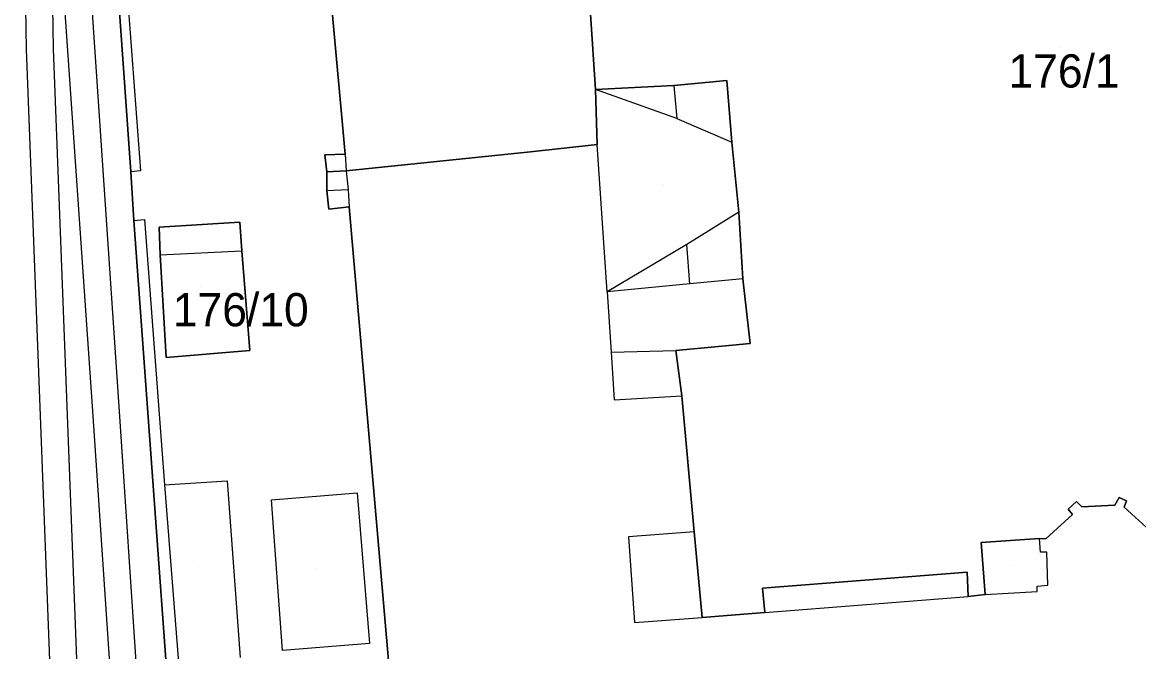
# Model space of a CAD drawing. Extents: x -263423 to -261326, y -1240067 to -1237864.
# Drawn here: x -263033.7 to -262966.5, y -1239908.8 to -1239871 of the extents above; entities that cross this region are included whole.
import ezdxf

# ---------------------------------------------------------------- set-up
doc = ezdxf.new("R2010")
doc.units = 0
for name, color, linetype in [('body_kn', 7, 'Continuous'), ('kladpar_druhypozemkov', 7, 'Continuous'), ('kladpar_hranice', 7, 'Continuous'), ('kladpar_parcelnecisla', 7, 'Continuous'), ('kladpar_plochy', 7, 'Continuous'), ('tarchy_linie', 7, 'Continuous'), ('zappar_hrandruhpozemk', 7, 'Continuous')]:
    doc.layers.add(name, color=color, linetype=linetype)

msp = doc.modelspace()

# ---------------------------------------------------------------- linework, layer by layer
at = {"layer": 'body_kn'}
for p, q in [((-263033.47, -1239872.58), (-263033.47, -1239872.58)), ((-263031.82, -1239872.55), (-263031.82, -1239872.55)), ((-262994.48, -1239874.77), (-262994.48, -1239874.77)), ((-262994.48, -1239874.77), (-262994.48, -1239874.77)), ((-262991.29, -1239874.47), (-262991.29, -1239874.47)), ((-262999.2, -1239875.01), (-262999.2, -1239875.01)), ((-262994.3, -1239876.75), (-262994.3, -1239876.75)), ((-262990.99, -1239878.17), (-262990.99, -1239878.17)), ((-263015.48, -1239878.94), (-263015.48, -1239878.94)), ((-263014.27, -1239878.89), (-263014.27, -1239878.89)), ((-263014.27, -1239878.89), (-263014.27, -1239878.89)), ((-263003.11, -1239878.75), (-263003.11, -1239878.75)), ((-262999.09, -1239878.32), (-262999.09, -1239878.32)), ((-263027.16, -1239879.97), (-263027.16, -1239879.97)), ((-263026.59, -1239879.91), (-263026.59, -1239879.91)), ((-263015.36, -1239879.96), (-263015.36, -1239879.96)), ((-263014.21, -1239879.91), (-263014.21, -1239879.91)), ((-263014.21, -1239879.91), (-263014.21, -1239879.91)), ((-263015.36, -1239881.11), (-263015.36, -1239881.11)), ((-263014.09, -1239881.05), (-263014.09, -1239881.05)), ((-263014.09, -1239881.05), (-263014.09, -1239881.05)), ((-263015.24, -1239882.2), (-263015.24, -1239882.2)), ((-263014.03, -1239882.07), (-263014.03, -1239882.07)), ((-263026.98, -1239882.9), (-263026.98, -1239882.9)), ((-263026.98, -1239882.9), (-263026.98, -1239882.9)), ((-263026.34, -1239882.84), (-263026.34, -1239882.84)), ((-263020.6, -1239883), (-263020.6, -1239883)), ((-263020.6, -1239883), (-263020.6, -1239883)), ((-262990.56, -1239882.38), (-262990.56, -1239882.38)), ((-262990.56, -1239882.38), (-262990.56, -1239882.38)), ((-263025.45, -1239883.29), (-263025.45, -1239883.29)), ((-262993.69, -1239884.34), (-262993.69, -1239884.34)), ((-263025.4, -1239884.95), (-263025.4, -1239884.95)), ((-263025.4, -1239884.95), (-263025.4, -1239884.95)), ((-263020.48, -1239884.72), (-263020.48, -1239884.72)), ((-262993.51, -1239886.7), (-262993.51, -1239886.7)), ((-262993.51, -1239886.7), (-262993.51, -1239886.7)), ((-262990.32, -1239886.4), (-262990.32, -1239886.4)), ((-262990.32, -1239886.4), (-262990.32, -1239886.4)), ((-262998.49, -1239887.18), (-262998.49, -1239887.18)), ((-262998.49, -1239887.18), (-262998.49, -1239887.18)), ((-262989.89, -1239890.29), (-262989.89, -1239890.29)), ((-263020, -1239890.72), (-263020, -1239890.72)), ((-262998.25, -1239890.82), (-262998.25, -1239890.82)), ((-262994.36, -1239890.71), (-262994.36, -1239890.71)), ((-263025.04, -1239891.14), (-263025.04, -1239891.14)), ((-262998.07, -1239893.69), (-262998.07, -1239893.69)), ((-262993.99, -1239893.45), (-262993.99, -1239893.45)), ((-263029.46, -1239894.37), (-263029.46, -1239894.37)), ((-263027.86, -1239894.38), (-263027.86, -1239894.38)), ((-263025.14, -1239898.79), (-263025.14, -1239898.79)), ((-263025.14, -1239898.79), (-263025.14, -1239898.79)), ((-263021.37, -1239898.55), (-263021.37, -1239898.55)), ((-263018.7, -1239899.71), (-263018.7, -1239899.71)), ((-263018.7, -1239899.71), (-263018.7, -1239899.71)), ((-263013.53, -1239899.29), (-263013.53, -1239899.29)), ((-262967.67, -1239899.57), (-262967.67, -1239899.57)), ((-262967.23, -1239899.76), (-262967.23, -1239899.76)), ((-262970.74, -1239900.26), (-262970.74, -1239900.26)), ((-262970.23, -1239899.81), (-262970.23, -1239899.81)), ((-262969.91, -1239900.13), (-262969.91, -1239900.13)), ((-262967.93, -1239900.02), (-262967.93, -1239900.02)), ((-262967.93, -1239900.02), (-262967.93, -1239900.02)), ((-262967.36, -1239900.15), (-262967.36, -1239900.15)), ((-262970.48, -1239900.58), (-262970.48, -1239900.58)), ((-262993.26, -1239901.62), (-262993.26, -1239901.62)), ((-262993.26, -1239901.62), (-262993.26, -1239901.62)), ((-262997.21, -1239901.92), (-262997.21, -1239901.92)), ((-262975.98, -1239902.27), (-262975.98, -1239902.27)), ((-262972.47, -1239902.03), (-262972.47, -1239902.03)), ((-262972.08, -1239902.04), (-262972.08, -1239902.04)), ((-262972.41, -1239902.86), (-262972.41, -1239902.86)), ((-262972.02, -1239902.86), (-262972.02, -1239902.86)), ((-262976.81, -1239904.05), (-262976.81, -1239904.05)), ((-262989.13, -1239905.01), (-262989.13, -1239905.01)), ((-262972.61, -1239904.9), (-262972.61, -1239904.9)), ((-262971.97, -1239904.84), (-262971.97, -1239904.84)), ((-262976.76, -1239905.52), (-262976.76, -1239905.52)), ((-262975.73, -1239905.4), (-262975.73, -1239905.4)), ((-262975.73, -1239905.4), (-262975.73, -1239905.4)), ((-262972.61, -1239905.22), (-262972.61, -1239905.22)), ((-262989, -1239906.48), (-262989, -1239906.48)), ((-262989, -1239906.48), (-262989, -1239906.48)), ((-262996.85, -1239907.08), (-262996.85, -1239907.08)), ((-262992.77, -1239906.78), (-262992.77, -1239906.78)), ((-263012.8, -1239908.34), (-263012.8, -1239908.34)), ((-263018.04, -1239908.77), (-263018.04, -1239908.77))]:
    msp.add_line(p, q, dxfattribs=at)
at = {"layer": 'kladpar_druhypozemkov'}
for p, q in [((-262971.26, -1239872.49), (-262971.26, -1239872.49)), ((-262995.1, -1239880.73), (-262995.1, -1239880.73)), ((-263022.96, -1239886.89), (-263022.96, -1239886.89)), ((-262996.3, -1239892.03), (-262996.3, -1239892.03)), ((-263023.1, -1239903.73), (-263023.1, -1239903.73)), ((-263016, -1239903.83), (-263016, -1239903.83)), ((-262974, -1239903.63), (-262974, -1239903.63)), ((-262995.3, -1239904.03), (-262995.3, -1239904.03)), ((-262981.3, -1239905.13), (-262981.3, -1239905.13))]:
    msp.add_line(p, q, dxfattribs=at)
at = {"layer": 'kladpar_hranice'}
for points in [[(-263030.92, -1239819.01), (-263031.67, -1239830.48), (-263031.74, -1239831.95), (-263031.94, -1239834.24), (-263030.6, -1239834.18), (-263030.54, -1239834.63), (-263028.97, -1239854.46), (-263027.16, -1239879.97), (-263026.98, -1239882.9), (-263023.67, -1239928.31), (-263021.92, -1239951.46), (-263021.88, -1239951.95), (-263024.03, -1239952.15), (-263023.22, -1239955.98)], [(-262999.5, -1239870.48), (-262999.2, -1239875.01), (-262999.09, -1239878.32), (-263003.11, -1239878.75), (-263014.21, -1239879.91), (-263015.36, -1239879.96), (-263015.48, -1239878.94), (-263014.27, -1239878.89), (-263016.83, -1239850.7)], [(-263016.83, -1239850.7), (-263014.27, -1239878.89), (-263015.48, -1239878.94), (-263015.36, -1239879.96), (-263015.36, -1239881.11), (-263015.24, -1239882.2), (-263014.03, -1239882.07), (-263010.08, -1239927.42), (-263001.53, -1239926.69), (-263001.59, -1239925.99)], [(-262977.79, -1239924.13), (-262977.67, -1239925.21), (-262967.65, -1239924.37), (-262966.68, -1239935.85), (-262967.51, -1239935.91), (-262968.12, -1239928.89), (-262971.88, -1239929.26), (-262982.09, -1239930.1), (-262982.03, -1239930.93), (-262980.7, -1239947.13), (-262980.64, -1239947.7), (-262982.87, -1239947.95), (-262982.81, -1239948.65), (-262982.78, -1239948.99), (-262983.26, -1239949.03), (-262983.58, -1239948.33), (-263021.88, -1239951.95), (-263021.92, -1239951.46), (-263023.67, -1239928.31), (-263026.98, -1239882.9), (-263027.16, -1239879.97), (-263028.97, -1239854.46)], [(-262965.83, -1239901.55), (-262967.36, -1239900.15), (-262967.23, -1239899.76), (-262967.67, -1239899.57), (-262967.93, -1239900.02), (-262969.91, -1239900.13), (-262970.23, -1239899.81), (-262970.74, -1239900.26), (-262970.48, -1239900.58), (-262972.08, -1239902.04), (-262972.47, -1239902.03), (-262975.98, -1239902.27), (-262975.73, -1239905.4), (-262976.76, -1239905.52), (-262976.81, -1239904.05), (-262989.13, -1239905.01), (-262989, -1239906.48), (-262992.77, -1239906.78), (-262993.26, -1239901.62), (-262993.99, -1239893.45), (-262994.36, -1239890.71), (-262989.89, -1239890.29), (-262990.32, -1239886.4), (-262990.56, -1239882.38), (-262990.99, -1239878.17), (-262991.29, -1239874.47), (-262994.48, -1239874.77), (-262999.2, -1239875.01), (-262999.5, -1239870.48)], [(-263010.08, -1239927.42), (-263014.03, -1239882.07), (-263015.24, -1239882.2), (-263015.36, -1239881.11), (-263015.36, -1239879.96), (-263014.21, -1239879.91), (-263003.11, -1239878.75), (-262999.09, -1239878.32), (-262999.2, -1239875.01), (-262994.48, -1239874.77), (-262991.29, -1239874.47), (-262990.99, -1239878.17), (-262990.56, -1239882.38), (-262990.32, -1239886.4), (-262989.89, -1239890.29), (-262994.36, -1239890.71), (-262993.99, -1239893.45), (-262993.26, -1239901.62), (-262992.77, -1239906.78), (-262989, -1239906.48), (-262989.13, -1239905.01), (-262976.81, -1239904.05), (-262976.76, -1239905.52), (-262975.73, -1239905.4), (-262975.98, -1239902.27), (-262972.47, -1239902.03), (-262972.08, -1239902.04), (-262970.48, -1239900.58), (-262970.74, -1239900.26), (-262970.23, -1239899.81), (-262969.91, -1239900.13), (-262967.93, -1239900.02)], [(-263025.45, -1239883.29), (-263025.4, -1239884.95), (-263025.04, -1239891.14), (-263020, -1239890.72), (-263020.48, -1239884.72), (-263020.6, -1239883), (-263025.45, -1239883.29)], [(-263020.6, -1239883), (-263020.48, -1239884.72), (-263020, -1239890.72), (-263025.04, -1239891.14), (-263025.4, -1239884.95), (-263025.45, -1239883.29), (-263020.6, -1239883)], [(-262967.93, -1239900.02), (-262967.67, -1239899.57), (-262967.23, -1239899.76), (-262967.36, -1239900.15), (-262965.83, -1239901.55)]]:
    msp.add_lwpolyline(points, dxfattribs=at)
at = {"layer": 'kladpar_plochy'}
for p, q in [((-263016.83, -1239850.7), (-263014.27, -1239878.89)), ((-263027.16, -1239879.97), (-263028.97, -1239854.46)), ((-262999.2, -1239875.01), (-262999.5, -1239870.48)), ((-262994.48, -1239874.77), (-262999.2, -1239875.01)), ((-262991.29, -1239874.47), (-262994.48, -1239874.77)), ((-262990.99, -1239878.17), (-262991.29, -1239874.47)), ((-262990.56, -1239882.38), (-262990.99, -1239878.17)), ((-263014.27, -1239878.89), (-263015.48, -1239878.94)), ((-263015.48, -1239878.94), (-263015.36, -1239879.96)), ((-263026.98, -1239882.9), (-263027.16, -1239879.97)), ((-263015.36, -1239879.96), (-263015.36, -1239881.11)), ((-263015.36, -1239881.11), (-263015.24, -1239882.2)), ((-263015.24, -1239882.2), (-263014.03, -1239882.07)), ((-263014.03, -1239882.07), (-263010.08, -1239927.42)), ((-263023.67, -1239928.31), (-263026.98, -1239882.9)), ((-263020.6, -1239883), (-263025.45, -1239883.29)), ((-263020.48, -1239884.72), (-263020.6, -1239883)), ((-262990.32, -1239886.4), (-262990.56, -1239882.38)), ((-263025.45, -1239883.29), (-263025.4, -1239884.95)), ((-263025.4, -1239884.95), (-263025.04, -1239891.14)), ((-263020, -1239890.72), (-263020.48, -1239884.72)), ((-262989.89, -1239890.29), (-262990.32, -1239886.4)), ((-262994.36, -1239890.71), (-262989.89, -1239890.29)), ((-263025.04, -1239891.14), (-263020, -1239890.72)), ((-262993.99, -1239893.45), (-262994.36, -1239890.71)), ((-262993.26, -1239901.62), (-262993.99, -1239893.45)), ((-262967.67, -1239899.57), (-262967.93, -1239900.02)), ((-262967.23, -1239899.76), (-262967.67, -1239899.57)), ((-262967.36, -1239900.15), (-262967.23, -1239899.76)), ((-262970.23, -1239899.81), (-262970.74, -1239900.26)), ((-262970.74, -1239900.26), (-262970.48, -1239900.58)), ((-262969.91, -1239900.13), (-262970.23, -1239899.81)), ((-262967.93, -1239900.02), (-262969.91, -1239900.13)), ((-262965.83, -1239901.55), (-262967.36, -1239900.15)), ((-262970.48, -1239900.58), (-262972.08, -1239902.04)), ((-262992.77, -1239906.78), (-262993.26, -1239901.62)), ((-262972.47, -1239902.03), (-262975.98, -1239902.27)), ((-262975.98, -1239902.27), (-262975.73, -1239905.4)), ((-262972.08, -1239902.04), (-262972.47, -1239902.03)), ((-262976.81, -1239904.05), (-262989.13, -1239905.01)), ((-262976.76, -1239905.52), (-262976.81, -1239904.05)), ((-262989.13, -1239905.01), (-262989, -1239906.48)), ((-262975.73, -1239905.4), (-262976.76, -1239905.52)), ((-262989, -1239906.48), (-262992.77, -1239906.78))]:
    msp.add_line(p, q, dxfattribs=at)
for points in [[(-263030.92, -1239819.01), (-263031.67, -1239830.48), (-263031.74, -1239831.95), (-263031.94, -1239834.24), (-263030.6, -1239834.18), (-263030.54, -1239834.63), (-263028.97, -1239854.46), (-263027.16, -1239879.97), (-263026.98, -1239882.9), (-263023.67, -1239928.31), (-263021.92, -1239951.46), (-263021.88, -1239951.95), (-263024.03, -1239952.15), (-263023.22, -1239955.98)], [(-262999.5, -1239870.48), (-262999.2, -1239875.01), (-262999.09, -1239878.32), (-263003.11, -1239878.75), (-263014.21, -1239879.91), (-263015.36, -1239879.96), (-263015.48, -1239878.94), (-263014.27, -1239878.89), (-263016.83, -1239850.7)], [(-263010.08, -1239927.42), (-263014.03, -1239882.07), (-263015.24, -1239882.2), (-263015.36, -1239881.11), (-263015.36, -1239879.96), (-263014.21, -1239879.91), (-263003.11, -1239878.75), (-262999.09, -1239878.32), (-262999.2, -1239875.01), (-262994.48, -1239874.77), (-262991.29, -1239874.47), (-262990.99, -1239878.17), (-262990.56, -1239882.38), (-262990.32, -1239886.4), (-262989.89, -1239890.29), (-262994.36, -1239890.71), (-262993.99, -1239893.45), (-262993.26, -1239901.62), (-262992.77, -1239906.78), (-262989, -1239906.48), (-262989.13, -1239905.01), (-262976.81, -1239904.05), (-262976.76, -1239905.52), (-262975.73, -1239905.4), (-262975.98, -1239902.27), (-262972.47, -1239902.03), (-262972.08, -1239902.04), (-262970.48, -1239900.58), (-262970.74, -1239900.26), (-262970.23, -1239899.81), (-262969.91, -1239900.13), (-262967.93, -1239900.02), (-262967.67, -1239899.57), (-262967.23, -1239899.76), (-262967.36, -1239900.15), (-262965.83, -1239901.55)]]:
    msp.add_lwpolyline(points, dxfattribs=at)
msp.add_lwpolyline([(-263020.6, -1239883), (-263020.48, -1239884.72), (-263020, -1239890.72), (-263025.04, -1239891.14), (-263025.4, -1239884.95), (-263025.45, -1239883.29)], close=True, dxfattribs=at)
at = {"layer": 'tarchy_linie'}
for points in [[(-263103.14, -1239719.9), (-263095.41, -1239737.69), (-263065.83, -1239781.99), (-263034.18, -1239828.14), (-263033.47, -1239872.58), (-263031.76, -1239917.23), (-263029.83, -1239962.06)], [(-263032.51, -1239829.65), (-262994.11, -1239826.25), (-262953.49, -1239823.36), (-262914.73, -1239822.21), (-262904.56, -1239948.91), (-262945.05, -1239952.79), (-262956.61, -1239953.67), (-262987.63, -1239956.58), (-263028.26, -1239960.26), (-263030.11, -1239917.17), (-263031.82, -1239872.55), (-263032.51, -1239829.65)]]:
    msp.add_lwpolyline(points, dxfattribs=at)
at = {"layer": 'zappar_hrandruhpozemk'}
for p, q in [((-263031.94, -1239834.24), (-263027.86, -1239894.38)), ((-263028.46, -1239854.47), (-263026.59, -1239879.91)), ((-262994.48, -1239874.77), (-262994.3, -1239876.75)), ((-262994.3, -1239876.75), (-262999.2, -1239875.01)), ((-262994.3, -1239876.75), (-262990.99, -1239878.17)), ((-263014.27, -1239878.89), (-263014.21, -1239879.91)), ((-262998.49, -1239887.18), (-262999.09, -1239878.32)), ((-263026.59, -1239879.91), (-263027.16, -1239879.97)), ((-263014.09, -1239881.05), (-263015.36, -1239881.11)), ((-263026.98, -1239882.9), (-263026.34, -1239882.84)), ((-263026.34, -1239882.84), (-263025.14, -1239898.79)), ((-263025.4, -1239884.95), (-263020.48, -1239884.72)), ((-262998.25, -1239890.82), (-262994.36, -1239890.71)), ((-262998.25, -1239890.82), (-262998.07, -1239893.69)), ((-262998.07, -1239893.69), (-262993.99, -1239893.45)), ((-263027.86, -1239894.38), (-263024.03, -1239952.15)), ((-263025.14, -1239898.79), (-263021.37, -1239898.55)), ((-263025.14, -1239898.79), (-263024.29, -1239909.5)), ((-263021.37, -1239898.55), (-263020.59, -1239909.2)), ((-263018.7, -1239899.71), (-263013.53, -1239899.29)), ((-262993.26, -1239901.62), (-262997.21, -1239901.92)), ((-262997.21, -1239901.92), (-262996.85, -1239907.08)), ((-262989, -1239906.48), (-262976.76, -1239905.52)), ((-262975.73, -1239905.4), (-262972.61, -1239905.22)), ((-262996.85, -1239907.08), (-262992.77, -1239906.78))]:
    msp.add_line(p, q, dxfattribs=at)
for points in [[(-263025.5, -1239953.04), (-263029.46, -1239894.37), (-263033.6, -1239834.49)], [(-263014.21, -1239879.91), (-263014.09, -1239881.05), (-263014.03, -1239882.07)], [(-262990.56, -1239882.38), (-262993.69, -1239884.34), (-262998.49, -1239887.18)], [(-262990.32, -1239886.4), (-262993.51, -1239886.7), (-262993.69, -1239884.34)], [(-262993.51, -1239886.7), (-262998.49, -1239887.18), (-262998.25, -1239890.82)], [(-263013.53, -1239899.29), (-263012.8, -1239908.34), (-263018.04, -1239908.77), (-263018.7, -1239899.71)], [(-262972.61, -1239905.22), (-262972.61, -1239904.9), (-262971.97, -1239904.84), (-262972.02, -1239902.86), (-262972.41, -1239902.86), (-262972.47, -1239902.03)]]:
    msp.add_lwpolyline(points, dxfattribs=at)

# ---------------------------------------------------------------- texts
at = {"layer": 'kladpar_parcelnecisla'}
for s, p in [('176/1', (-262974.333, -1239874.89)), ('176/10', (-263024.635, -1239889.26))]:
    msp.add_text(s, height=2, dxfattribs=at).set_placement(p)

doc.saveas('drawing.dxf')
